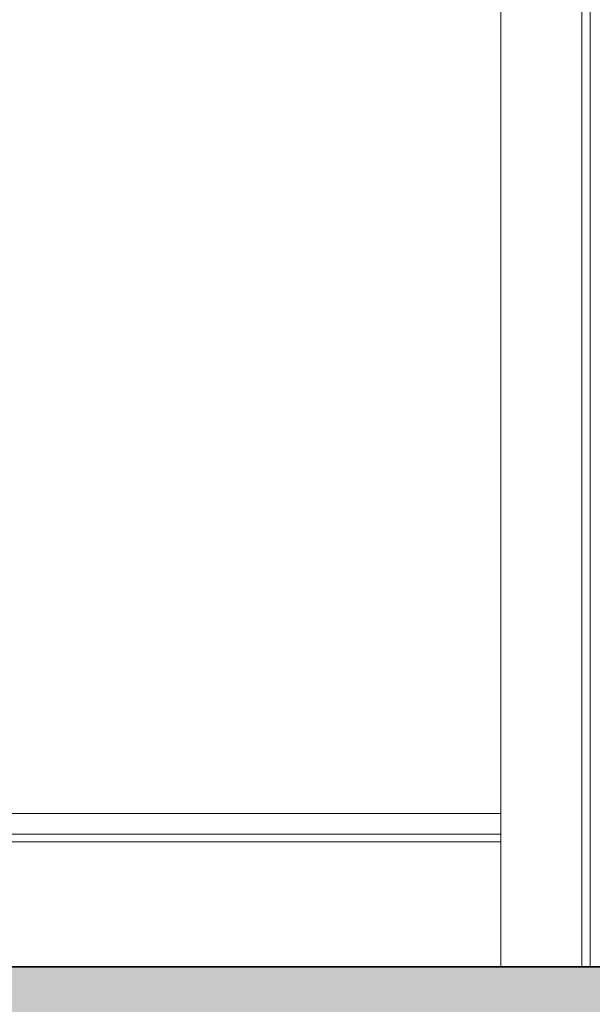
# Model space of a CAD drawing. Header units: inches. Extents: x 424 to 2043, y -237 to 445.
# Tile 855 of 965: x 879.071 to 879.451, y 224.672 to 225.326. Entities that reach past the tile are written whole.
import ezdxf

# ---------------------------------------------------------------- set-up
doc = ezdxf.new("R2010")
doc.units = ezdxf.units.IN
doc.header["$MEASUREMENT"] = 0
for name, color, linetype, lineweight in [('A-DOOR', 31, 'Continuous', 9), ('A-FLOR', 192, 'Continuous', 9), ('A-FLOR-PATT', 8, 'Continuous', 35)]:
    doc.layers.add(name, color=color, linetype=linetype, lineweight=lineweight)

# ---------------------------------------------------------------- blocks, each defined once
blk = doc.blocks.new('5-panel_Bi-fold_external_door_10806 - Type 1-V68-Section 1')
at = {"layer": 'A-DOOR'}
for p, q in [((-97.49621, 9.6), (-97.49621, 12.33776)), ((-97.44247, 9.6), (-97.44247, 12.33776)), ((-97.43681, 12.33776), (-97.43681, 9.6)), ((-98.07198, 9.70176), (-97.49621, 9.70176)), ((-98.08178, 9.68791), (-97.49621, 9.68791)), ((-98.08184, 9.68294), (-97.49621, 9.68294))]:
    blk.add_line(p, q, dxfattribs=at)

msp = doc.modelspace()

# ---------------------------------------------------------------- hatches: boundary and pattern name
at = {"layer": 'A-FLOR-PATT', "lineweight": 9}
h = msp.add_hatch(dxfattribs=at)
h.set_pattern_fill('FP_2', color=256, style=0, pattern_type=2)
h.set_pattern_definition([(0, (853.73654, 227.41621), (0.406, 0.102), [0.034, -0.271, 0.034, -0.271, -1.626]), (0, (853.73654, 227.41621), (0.406, 0.102), [-0.61, 0.034, -0.576, 0.034, -0.271, -0.711]), (0, (853.73654, 227.41621), (0.406, 0.102), [-1.524, 0.034, -0.17, 0.034, -0.474]), (120, (853.88954, 227.46721), (-0.2913346, 0.3006063), [0.034, -0.271, 0.034, -0.271, -1.626]), (120, (853.88954, 227.46721), (-0.2913346, 0.3006063), [-0.61, 0.034, -0.576, 0.034, -0.271, -0.711]), (120, (853.88954, 227.46721), (-0.2913346, 0.3006063), [-1.524, 0.034, -0.17, 0.034, -0.474]), (240, (853.94054, 227.67021), (-0.1146654, -0.4026063), [0.034, -0.271, 0.034, -0.271, -1.626]), (240, (853.94054, 227.67021), (-0.1146654, -0.4026063), [-0.61, 0.034, -0.576, 0.034, -0.271, -0.711]), (240, (853.94054, 227.67021), (-0.1146654, -0.4026063), [-1.524, 0.034, -0.17, 0.034, -0.474])])
h.paths.add_polyline_path([(879.02891, 224.64721), (886.8354, 224.64721), (886.8354, 224.69721), (867.02615, 224.69721), (867.02615, 224.64721), (878.74352, 224.64721)], flags=0)

# ---------------------------------------------------------------- linework, layer by layer
at = {"layer": 'A-FLOR', "lineweight": 35}
msp.add_line((886.8354, 224.69721), (867.02615, 224.69721), dxfattribs=at)

# ---------------------------------------------------------------- block references
at = {"layer": 'A-DOOR'}
msp.add_blockref('5-panel_Bi-fold_external_door_10806 - Type 1-V68-Section 1', (976.88654, 215.09721), dxfattribs=at)

doc.saveas('drawing.dxf')
